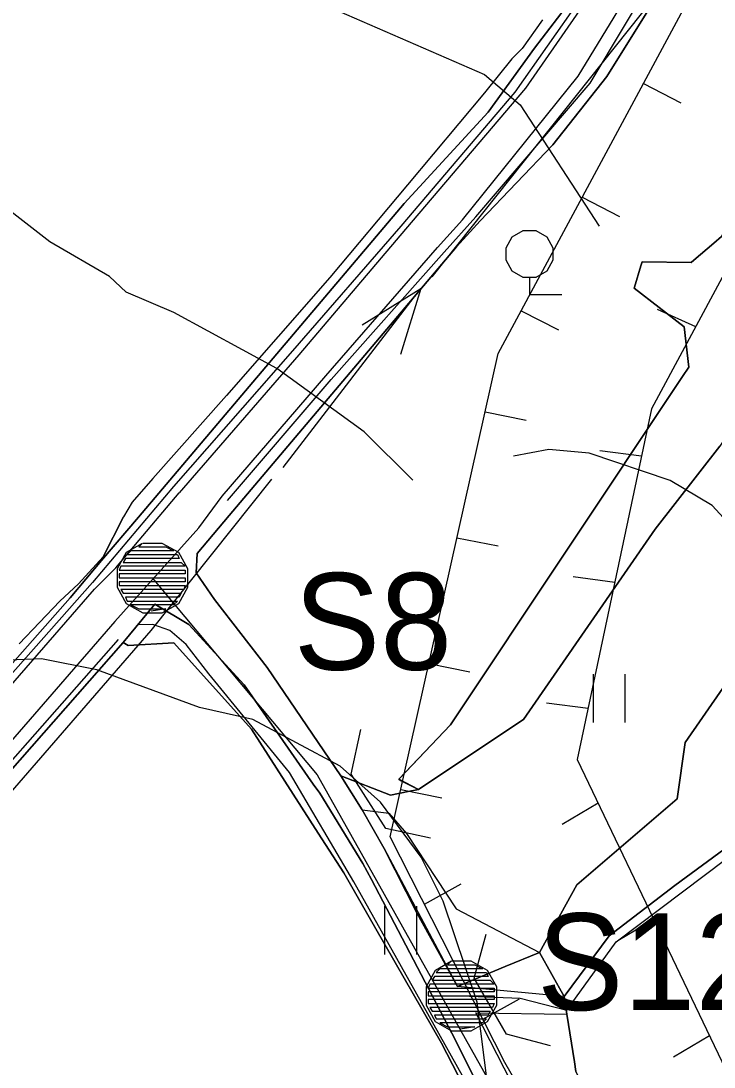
# Model space of a CAD drawing. Extents: x -645676 to -642474, y -1077513 to -1072613.
# Drawn here: x -643719.5 to -643612.1, y -1073757.7 to -1073595.5 of the extents above; entities that cross this region are included whole.
import ezdxf

# ---------------------------------------------------------------- set-up
doc = ezdxf.new("R2010")
doc.units = 0
for name, color, linetype in [('KRAJ_ZELEN_STAV', 7, 'Continuous'), ('KULTURY_STAV', 7, 'Continuous'), ('KULTURY_ZNACKY', 7, 'Continuous'), ('OBVOD_PU', 7, 'Continuous'), ('Odvodnen__cesty_pr_kopem___navr_en_', 7, 'Continuous'), ('P__kop___st_vaj_c_', 7, 'Continuous'), ('PC_NAVRH', 7, 'Continuous'), ('PC_OBJ_POPIS_STAV', 7, 'Continuous'), ('PC_OBJEKTY_STAV', 7, 'Continuous'), ('PC_STAN_NAVRH', 7, 'Continuous'), ('PLYNOVOD', 7, 'Continuous'), ('SDELOVACI', 7, 'Continuous'), ('Silnice_II__t__dy_a_III__t__dy', 7, 'Continuous'), ('USES_BK_NAVRH', 7, 'Continuous'), ('VODOVOD', 7, 'Continuous'), ('VRSTEVNICE', 7, 'Continuous')]:
    doc.layers.add(name, color=color, linetype=linetype)

# ---------------------------------------------------------------- blocks, each defined once
blk = doc.blocks.new('$406')
blk.add_lwpolyline([(-0.19, 0.72), (0.2, 0.72), (0.54, 0.53), (0.73, 0.19), (0.73, -0.2), (0.54, -0.54), (0.2, -0.73), (-0.19, -0.73), (-0.53, -0.54), (-0.72, -0.2), (-0.72, 0.19), (-0.53, 0.53), (-0.2, 0.72), (-0.28, 0.64), (0.28, 0.64), (0.44, 0.56), (-0.44, 0.56), (-0.52, 0.48), (0.52, 0.48), (0.56, 0.4), (-0.55, 0.4), (-0.6, 0.32), (0.6, 0.32), (0.68, 0.24), (-0.59, 0.24), (-0.65, 0.24), (-0.68, 0.16), (0.59, 0.16), (0.68, 0.16), (0.68, 0.08), (-0.59, 0.08), (-0.68, 0.08), (-0.68, 0), (0.59, 0), (0.68, 0), (0.68, -0.08), (-0.59, -0.08), (-0.68, -0.08), (-0.68, -0.16), (0.59, -0.16), (0.68, -0.16), (0.65, -0.24), (-0.62, -0.24), (-0.65, -0.24), (-0.6, -0.32), (0.6, -0.32), (0.56, -0.4), (-0.55, -0.4), (-0.52, -0.48), (0.52, -0.48), (0.44, -0.56), (-0.44, -0.56), (-0.28, -0.64), (0.28, -0.64), (-0.02, -0.69)])
blk = doc.blocks.new('3$0600')
for p, q in [((-0.5, 1.5), (-0.5, 0)), ((0.5, 0), (0.5, 1.5))]:
    blk.add_line(p, q)
blk = doc.blocks.new('3$0500')
blk.add_lwpolyline([(0, 0.53), (-0.19, 0.53), (-0.53, 0.72), (-0.72, 1.06), (-0.72, 1.45), (-0.53, 1.79), (-0.19, 1.98), (0.2, 1.98), (0.54, 1.79), (0.73, 1.45), (0.73, 1.06), (0.54, 0.72), (0.2, 0.53), (0.01, 0.53), (0.01, 0), (1.01, 0)])
blk = doc.blocks.new('$934')
blk.add_lwpolyline([(-2, -1), (-1, 0), (1, 0), (2, -1)])
blk = doc.blocks.new('2$1030')
blk.add_line((0, 0), (0, -0.5))
blk = doc.blocks.new('6$1520')
blk.add_line((-3.5, 0), (3.5, 0))
blk.add_lwpolyline([(1.5, 0.75), (3.5, 0), (1.5, -0.75)])
blk = doc.blocks.new('6$3520')
for p, q in [((-0.76, 0), (-0.76, -1)), ((0, -1), (0, 0)), ((0.76, 0), (0.76, -1))]:
    blk.add_line(p, q)
blk.add_lwpolyline([(-3.5, 0), (-2.23, 0), (-1.48, 0), (-1.48, -1), (-0.21, -1), (1.06, -1), (1.5, -1), (1.5, 0), (2.77, 0), (3.5, 0)])

msp = doc.modelspace()

# ---------------------------------------------------------------- linework, layer by layer
at = {"layer": 'KRAJ_ZELEN_STAV'}
for points in [[(-643666.67, -1073717.84), (-643662.51, -1073718.35), (-643659.8, -1073721.47), (-643652.06, -1073733.15), (-643639.16, -1073739.94), (-643633.37, -1073729.47), (-643617.8, -1073716.1), (-643616.57, -1073707.38), (-643607.57, -1073694.39), (-643601, -1073693.61), (-643591.43, -1073684.24), (-643585.7, -1073672.75), (-643590.35, -1073669.66), (-643591.69, -1073649.88), (-643595.16, -1073638.25), (-643593.58, -1073622.9), (-643596.38, -1073621.82), (-643606.7, -1073620.55), (-643604.44, -1073602.56), (-643599.28, -1073578.47)], [(-643542.04, -1073620.12), (-643557.26, -1073642.94), (-643560.23, -1073649.8), (-643564.77, -1073669.53), (-643571.29, -1073679.94), (-643583.02, -1073693.68), (-643592.17, -1073706.8), (-643605.56, -1073720.28), (-643618.18, -1073729.53), (-643628.37, -1073737.34), (-643635.32, -1073746.74), (-643651.86, -1073745.19), (-643658.1, -1073733.87), (-643663.24, -1073723.82), (-643666.67, -1073717.84)], [(-643660.99, -1073713.09), (-643652.95, -1073704.65), (-643616.03, -1073649.19), (-643616.72, -1073642.94), (-643624.49, -1073636.93), (-643623.27, -1073632.83), (-643615.66, -1073632.96), (-643610.94, -1073628.93), (-643606.7, -1073620.55), (-643596.38, -1073621.82), (-643599.97, -1073644.41), (-643611.21, -1073661.42), (-643621.25, -1073674.32), (-643641.62, -1073703.8), (-643657.9, -1073714.69), (-643660.99, -1073713.09)], [(-643649.01, -1073749.31), (-643634.94, -1073749.48), (-643633.51, -1073758.38), (-643628.59, -1073769.13), (-643619.76, -1073783.01), (-643610.08, -1073799.51), (-643601.34, -1073815.46), (-643595.06, -1073828.7), (-643582.45, -1073848.84), (-643583.26, -1073850.28), (-643597.98, -1073830.78), (-643612.79, -1073811.21), (-643623.9, -1073795.39), (-643636.91, -1073773.03), (-643649.01, -1073749.31)]]:
    msp.add_lwpolyline(points, dxfattribs=at)
at = {"layer": 'KULTURY_STAV'}
for points in [[(-643570.89, -1073475.98), (-643601.1, -1073531.63), (-643614.58, -1073556.47), (-643633.99, -1073591.92), (-643639.93, -1073599.74), (-643647.12, -1073609.64), (-643660.16, -1073623.82), (-643701.34, -1073672.45), (-643707.04, -1073679.17), (-643711.91, -1073684.93), (-643773.77, -1073754.96)], [(-643773.37, -1073754.51), (-643711.91, -1073684.93), (-643707.04, -1073679.17), (-643701.34, -1073672.45), (-643700.15, -1073671.05), (-643660.16, -1073623.82), (-643647.12, -1073609.64), (-643639.93, -1073599.74), (-643633.99, -1073591.92), (-643614.58, -1073556.47), (-643601.1, -1073531.63), (-643570.89, -1073475.98)], [(-643610.94, -1073628.93), (-643612.13, -1073629.94), (-643615.22, -1073632.58), (-643615.66, -1073632.96), (-643623.27, -1073632.83), (-643623.47, -1073633.49), (-643624.44, -1073636.77), (-643624.49, -1073636.93), (-643616.72, -1073642.94), (-643616.03, -1073649.19), (-643616.99, -1073650.63), (-643652.95, -1073704.65), (-643655.94, -1073707.79), (-643660.83, -1073712.92), (-643660.99, -1073713.09), (-643660.59, -1073713.3), (-643657.9, -1073714.69), (-643659.5, -1073714.99), (-643662.26, -1073715.52), (-643669.94, -1073712.57), (-643681.37, -1073695.76), (-643689.55, -1073685.19), (-643692.39, -1073681.05), (-643692.21, -1073678.08), (-643687.28, -1073672.2), (-643652.04, -1073630.53), (-643648.38, -1073626.52), (-643637.11, -1073614.72), (-643628.75, -1073604.13), (-643621.62, -1073592.7)], [(-643621.62, -1073592.7), (-643628.75, -1073604.13), (-643637.11, -1073614.72), (-643648.38, -1073626.52), (-643652.04, -1073630.53), (-643687.28, -1073672.2), (-643692.21, -1073678.08), (-643692.39, -1073681.05), (-643689.55, -1073685.19), (-643681.37, -1073695.76), (-643669.94, -1073712.57), (-643666.67, -1073717.84), (-643663.24, -1073723.82), (-643651.87, -1073745.19), (-643644.47, -1073742.13), (-643639.16, -1073739.94), (-643635.32, -1073746.74), (-643634.94, -1073749.48), (-643633.75, -1073756.87), (-643633.51, -1073758.38)], [(-643611.21, -1073661.42), (-643621.25, -1073674.32), (-643641.62, -1073703.8), (-643643.76, -1073705.23), (-643657.9, -1073714.69), (-643660.59, -1073713.3), (-643660.99, -1073713.09), (-643660.83, -1073712.92), (-643655.94, -1073707.79), (-643652.95, -1073704.65), (-643616.99, -1073650.63), (-643616.03, -1073649.19), (-643616.72, -1073642.94), (-643624.49, -1073636.93), (-643624.44, -1073636.77), (-643623.47, -1073633.49), (-643623.27, -1073632.83), (-643615.66, -1073632.96), (-643615.22, -1073632.58), (-643612.13, -1073629.94), (-643610.94, -1073628.93)], [(-643633.51, -1073758.38), (-643633.75, -1073756.87), (-643634.94, -1073749.48), (-643635.32, -1073746.74), (-643628.37, -1073737.34), (-643618.18, -1073729.53), (-643606.29, -1073720.82), (-643605.56, -1073720.28), (-643592.17, -1073706.8), (-643583.02, -1073693.68), (-643571.29, -1073679.94), (-643564.77, -1073669.53), (-643563.72, -1073664.95), (-643561.79, -1073656.58), (-643561.02, -1073653.24), (-643560.23, -1073649.8), (-643559.4, -1073647.88), (-643557.26, -1073642.94), (-643549.17, -1073630.81)], [(-643592.64, -1073646.72), (-643583.99, -1073647.18), (-643561.79, -1073656.58), (-643563.72, -1073664.94), (-643583.9, -1073691.43), (-643606.29, -1073720.82), (-643618.18, -1073729.53), (-643628.37, -1073737.34), (-643635.32, -1073746.74), (-643639.16, -1073739.94), (-643633.37, -1073729.47), (-643617.8, -1073716.1), (-643616.57, -1073707.38), (-643607.57, -1073694.39), (-643601, -1073693.61), (-643591.43, -1073684.24), (-643585.7, -1073672.75), (-643590.35, -1073669.66), (-643591.69, -1073649.88), (-643592.64, -1073646.72)], [(-643607.57, -1073694.39), (-643616.57, -1073707.38), (-643617.8, -1073716.1), (-643633.37, -1073729.47), (-643639.16, -1073739.94), (-643644.47, -1073742.13), (-643651.87, -1073745.19), (-643663.24, -1073723.82), (-643666.67, -1073717.84), (-643669.94, -1073712.57), (-643662.26, -1073715.52), (-643659.5, -1073714.99), (-643657.9, -1073714.69), (-643643.76, -1073705.23), (-643641.62, -1073703.8), (-643621.25, -1073674.32), (-643611.21, -1073661.42)], [(-643531.39, -1073934.89), (-643553.59, -1073906.22), (-643576.42, -1073875.87), (-643596.05, -1073850.64), (-643609.95, -1073832.7), (-643616.42, -1073824.85), (-643622.03, -1073815.34), (-643620.02, -1073813.58), (-643618.65, -1073812.37), (-643618.11, -1073811.9), (-643617.52, -1073811.38), (-643622.48, -1073804.19), (-643626.59, -1073798.22), (-643641.81, -1073774.19), (-643652.73, -1073752.46), (-643665.22, -1073728.64), (-643666.54, -1073726.12), (-643673.23, -1073715.26), (-643674.23, -1073713.83), (-643684.96, -1073698.46), (-643693.51, -1073689.09), (-643698.79, -1073685.95), (-643703.72, -1073691.87), (-643740.99, -1073734.31)], [(-643644.24, -1073773.66), (-643654.36, -1073754.02), (-643664.51, -1073736.29), (-643669.49, -1073727.58), (-643673.45, -1073721.42), (-643683.82, -1073705.29), (-643695.83, -1073691.91), (-643702.9, -1073692.32), (-643703.72, -1073691.87), (-643698.79, -1073685.95)], [(-643698.79, -1073685.95), (-643693.51, -1073689.09), (-643684.96, -1073698.46), (-643674.23, -1073713.83), (-643673.23, -1073715.26), (-643666.54, -1073726.12), (-643665.22, -1073728.64), (-643652.73, -1073752.46), (-643641.81, -1073774.19)], [(-643740.99, -1073734.31), (-643703.72, -1073691.87)], [(-643703.72, -1073691.87), (-643702.9, -1073692.32), (-643695.83, -1073691.91), (-643683.82, -1073705.29), (-643673.45, -1073721.42), (-643669.49, -1073727.58), (-643664.51, -1073736.29), (-643654.36, -1073754.02), (-643644.24, -1073773.66), (-643632.82, -1073794.91), (-643629.6, -1073800.91), (-643628.7, -1073802.62), (-643622.03, -1073815.34), (-643616.42, -1073824.85), (-643609.95, -1073832.7), (-643596.05, -1073850.64), (-643576.42, -1073875.87), (-643553.59, -1073906.22), (-643531.39, -1073934.89)]]:
    msp.add_lwpolyline(points, dxfattribs=at)
at = {"layer": 'OBVOD_PU'}
msp.add_lwpolyline([(-643773.77, -1073754.96), (-643711.91, -1073684.93), (-643707.04, -1073679.17), (-643701.34, -1073672.45), (-643660.16, -1073623.82), (-643647.12, -1073609.64), (-643639.93, -1073599.74), (-643633.99, -1073591.92), (-643614.58, -1073556.47), (-643601.1, -1073531.63), (-643570.89, -1073475.98)], dxfattribs=at)
at = {"layer": 'Odvodnen__cesty_pr_kopem___navr_en_'}
msp.add_lwpolyline([(-643518.78, -1073941.84), (-643542.91, -1073910.01), (-643567.3, -1073878.31), (-643591.69, -1073846.61), (-643603.89, -1073830.76), (-643616.06, -1073814.8), (-643627.63, -1073798.31), (-643638.41, -1073781.29), (-643648.42, -1073763.86), (-643658.18, -1073746.41), (-643667.95, -1073728.96), (-643677.91, -1073712.02), (-643690.42, -1073696.75), (-643693.93, -1073692.17), (-643696.47, -1073689.99), (-643699.11, -1073689.1), (-643701.32, -1073689.14)], dxfattribs=at)
at = {"layer": 'P__kop___st_vaj_c_'}
for points in [[(-643571.55, -1073480.38), (-643596.95, -1073526.57), (-643614.21, -1073558.75), (-643627.71, -1073582.82), (-643632.95, -1073592.29), (-643643.01, -1073606.54), (-643660.68, -1073627.34), (-643677.44, -1073646.66), (-643695.87, -1073667.69), (-643708.46, -1073682.59), (-643741.09, -1073719.4)], [(-643687.51, -1073669.85), (-643671.46, -1073651.11), (-643653.93, -1073631.33), (-643649.02, -1073625.9), (-643631.31, -1073605.14), (-643620.2, -1073586.52), (-643607.52, -1073563.61)], [(-643734.48, -1073725.5), (-643704.44, -1073691.39)]]:
    msp.add_lwpolyline(points, dxfattribs=at)
at = {"layer": 'PC_NAVRH'}
for points in [[(-643651.3, -1073746.65), (-643642.16, -1073747.03), (-643634.9, -1073748.9), (-643627.26, -1073738.26), (-643603.35, -1073720.23), (-643590.34, -1073707.33), (-643581.82, -1073694.43), (-643570.81, -1073681.9), (-643563.42, -1073670.01), (-643558.29, -1073648.59), (-643471.17, -1073665.87), (-643315.58, -1073698.56), (-643063.81, -1073750.46), (-642778.16, -1073809.87)], [(-643699.19, -1073681.85), (-643673.6, -1073712.41), (-643664.43, -1073728.78), (-643639.3, -1073773.55), (-643628.83, -1073790.6), (-643611.21, -1073816.03), (-643592.93, -1073839.85), (-643545.81, -1073900.9), (-643507.54, -1073952.15), (-643483.08, -1073986.87), (-643435.34, -1074054.23), (-643374.17, -1074125.66), (-643332.32, -1074171.6), (-643301.24, -1074200.87), (-643248.32, -1074243.3), (-643194.15, -1074284.9), (-643147.82, -1074320.78)]]:
    msp.add_lwpolyline(points, dxfattribs=at)
at = {"layer": 'SDELOVACI'}
msp.add_line((-643706.78, -1073678.57), (-643703.66, -1073672.4), dxfattribs=at)
msp.add_line((-643706.78, -1073678.57), (-643703.66, -1073672.4), dxfattribs=at)
msp.add_lwpolyline([(-643638.7, -1073595.35), (-643641.83, -1073599.79), (-643643.45, -1073601.39), (-643647.68, -1073606.64), (-643659.62, -1073620.9), (-643671.64, -1073635.28), (-643687.68, -1073653.6), (-643699.12, -1073666.47), (-643702.29, -1073670.14), (-643703.66, -1073672.4), (-643706.78, -1073678.57), (-643710.64, -1073682.76), (-643713.53, -1073685.47), (-643719.81, -1073692.1)], dxfattribs=at)
at = {"layer": 'Silnice_II__t__dy_a_III__t__dy'}
for p, q in [((-643633.15, -1073604.05), (-643622.03, -1073585.73)), ((-643632.18, -1073592.77), (-643641.33, -1073605.92)), ((-643651.12, -1073626.35), (-643633.15, -1073604.05)), ((-643641.33, -1073605.92), (-643659.95, -1073627.77)), ((-643654.97, -1073630.62), (-643651.12, -1073626.35)), ((-643659.95, -1073627.77), (-643676.48, -1073647.25)), ((-643672.27, -1073650.55), (-643654.97, -1073630.62)), ((-643676.48, -1073647.25), (-643695.02, -1073668.65)), ((-643688.36, -1073669.2), (-643672.27, -1073650.55)), ((-643701.21, -1073676.02), (-643695.02, -1073668.65)), ((-643691.95, -1073674.07), (-643688.36, -1073669.2)), ((-643704.98, -1073688.63), (-643691.95, -1073674.07)), ((-643704.84, -1073680.31), (-643701.21, -1073676.02)), ((-643708.14, -1073683.6), (-643704.84, -1073680.31)), ((-643740.33, -1073720.59), (-643708.14, -1073683.6)), ((-643704.98, -1073688.63), (-643735.15, -1073723.33))]:
    msp.add_line(p, q, dxfattribs=at)
at = {"layer": 'USES_BK_NAVRH'}
for points in [[(-643365.02, -1074664.02), (-643154.25, -1074308.76), (-643202.04, -1074272.42), (-643254.74, -1074231.15), (-643281.49, -1074209.44), (-643326.14, -1074172.74), (-643340.63, -1074157.75), (-643367.66, -1074127.85), (-643392.35, -1074099.24), (-643419.6, -1074067.32), (-643456.29, -1074020.07), (-643488.65, -1073967.87), (-643493.42, -1073961.92), (-643503.27, -1073950.91), (-643559.37, -1073878.23), (-643584.6, -1073844.72), (-643598.15, -1073826.35), (-643622.66, -1073794.97), (-643644.55, -1073756.98), (-643662.32, -1073721.99), (-643645.55, -1073647.06), (-643529.9, -1073432)], [(-643507.19, -1073442.54), (-643621.79, -1073655.66), (-643633.31, -1073710.01), (-643602.63, -1073774.11), (-643549.96, -1073850.87), (-643465.95, -1073954.88), (-643402.48, -1074047.21), (-643374.54, -1074085.13), (-643322.34, -1074142.15), (-643301.3, -1074161.69), (-643132.86, -1074291.27), (-643133.86, -1074292.82), (-643146.7, -1074315.23), (-643153.67, -1074324.49), (-643140.05, -1074334.77), (-643371.48, -1074723.77)]]:
    msp.add_lwpolyline(points, dxfattribs=at)
at = {"layer": 'VODOVOD'}
for p, q in [((-643655.79, -1073635.2), (-643572.66, -1073530.53)), ((-643699.33, -1073690.02), (-643680.67, -1073666.53)), ((-643888.77, -1073908.06), (-643699.33, -1073690.02))]:
    msp.add_line(p, q, dxfattribs=at)
at = {"layer": 'VRSTEVNICE'}
for points in [[(-643719.62, -1073562.8), (-643714.78, -1073567.36), (-643704.1, -1073575.62), (-643700.68, -1073577.19), (-643699.11, -1073579.75), (-643697.26, -1073580.18), (-643675.04, -1073591.86), (-643647.7, -1073603.82), (-643642.15, -1073608.52), (-643629.93, -1073627.34)], [(-643658.8, -1073666.72), (-643666.36, -1073659.22), (-643679.89, -1073649.39), (-643695.84, -1073640.71), (-643703.24, -1073637.57), (-643705.81, -1073635.15), (-643715.06, -1073629.74), (-643746.26, -1073605.53)], [(-643601, -1073690.98), (-643602.84, -1073685), (-643605.97, -1073677.59), (-643612.38, -1073670.61), (-643618.93, -1073666.77), (-643631.46, -1073662.5), (-643637.73, -1073661.93), (-643643.2, -1073663)], [(-643648.84, -1073747.66), (-643654.11, -1073732), (-643657.53, -1073725.16), (-643663.79, -1073716.62), (-643670.06, -1073711.06), (-643683.59, -1073703.8), (-643691.85, -1073701.95), (-643707.8, -1073696.11), (-643716.35, -1073694.4), (-643736.86, -1073695.25)], [(-643495.45, -1073936.09), (-643507.84, -1073926.97), (-643534.62, -1073911.02), (-643572.22, -1073892.08), (-643594.43, -1073879.26), (-643610.39, -1073868.86), (-643623.35, -1073856.47), (-643630.47, -1073847.93), (-643636.16, -1073839.1), (-643639.72, -1073831.98), (-643645.42, -1073816.6), (-643647.98, -1073804.63), (-643648.7, -1073789.25), (-643648.13, -1073781.42), (-643646.99, -1073777.57), (-643646.56, -1073765.61), (-643648.84, -1073747.66)]]:
    msp.add_lwpolyline(points, dxfattribs=at)

# ---------------------------------------------------------------- block references
at = {"layer": 'KULTURY_ZNACKY', "xscale": 5, "yscale": 5}
for name, p in [('3$0500', (-643640.75, -1073637.91)), ('3$0600', (-643628.36, -1073704.26)), ('3$0600', (-643660.69, -1073740.25))]:
    msp.add_blockref(name, p, dxfattribs=at)
at = {"layer": 'PC_OBJEKTY_STAV', "xscale": 5}
for p, yscale, rotation in [((-643665.67, -1073716.5), 5, 122.712617), ((-643646.77, -1073748.25), 5.000000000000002, 119.97271900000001)]:
    msp.add_blockref('$934', p, dxfattribs=dict(at, yscale=yscale, rotation=rotation))
at = {"layer": 'PC_STAN_NAVRH', "xscale": 7.5, "yscale": 7.5}
for p in [(-643699.19, -1073681.85), (-643651.3, -1073746.65)]:
    msp.add_blockref('$406', p, dxfattribs=at)
at = {"layer": 'PLYNOVOD', "xscale": 5, "yscale": 5, "rotation": -70.74596600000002}
msp.add_blockref('6$3520', (-643717.27, -1073771.43), dxfattribs=at)
at = {"layer": 'USES_BK_NAVRH'}
for p, xscale, yscale, rotation in [((-643623.06, -1073605.22), 13, 13, 62.807447), ((-643632.53, -1073622.84), 13, 13, 62.807447), ((-643642, -1073640.45), 13, 13, 62.807447), ((-643614.94, -1073642.91), 13.000000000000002, 12.999999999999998, -114.05094800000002), ((-643647.58, -1073656.12), 13, 13, 78.74207), ((-643623.35, -1073663), 13, 13, -97.460038), ((-643651.95, -1073675.64), 13, 13, 78.74207), ((-643627.49, -1073682.56), 13, 13, -97.460038), ((-643656.31, -1073695.15), 13, 13, 78.74207), ((-643631.64, -1073702.13), 13, 13, -97.460038), ((-643660.68, -1073714.67), 13, 13, 78.74207), ((-643630.07, -1073716.78), 13, 13, -59.260195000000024), ((-643657, -1073732.46), 13.000000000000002, 13, 118.958441), ((-643621.44, -1073734.81), 13, 13, -59.260195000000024), ((-643647.95, -1073750.29), 13.000000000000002, 13, 118.958441), ((-643612.8, -1073752.85), 13, 13, -59.260195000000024)]:
    msp.add_blockref('2$1030', p, dxfattribs=dict(at, xscale=xscale, yscale=yscale, rotation=rotation))
at = {"layer": 'VODOVOD', "xscale": 5, "yscale": 5, "rotation": 52.442319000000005}
msp.add_blockref('6$1520', (-643668.23, -1073650.87), dxfattribs=at)

# ---------------------------------------------------------------- texts
at = {"layer": 'PC_OBJ_POPIS_STAV'}
for s, p in [('S8', (-643677.24, -1073696.1)), ('S12', (-643639.54, -1073748.87))]:
    msp.add_text(s, height=15, dxfattribs=at).set_placement(p)

doc.saveas('drawing.dxf')
